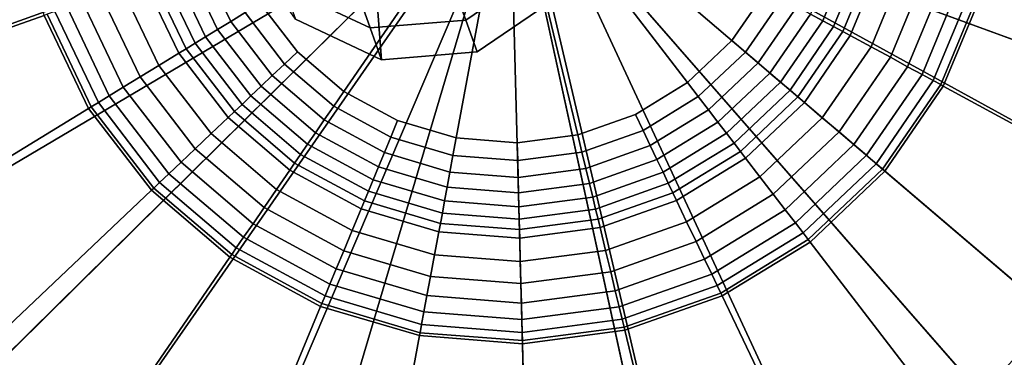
# Model space of a CAD drawing. Extents: x -43.1 to 43.1, y -41.3 to 41.3.
# Tile 264 of 656: x 13.805 to 14.631, y -40.323 to -40.04. Entities that reach past the tile are written whole.
import ezdxf

# ---------------------------------------------------------------- set-up
doc = ezdxf.new("R2010")
doc.units = 0
for name, color, linetype in [('CABLE.1', 18, 'CONTINUOUS'), ('LAMP', 7, 'CONTINUOUS'), ('LAMP_SUPPORT', 18, 'CONTINUOUS')]:
    doc.layers.add(name, color=color, linetype=linetype)

msp = doc.modelspace()

# ---------------------------------------------------------------- linework, layer by layer
at = {"layer": 'CABLE.1'}
for points in [[(14.086, -39.7777, 27.2378), (14.1084, -40.0736, 27.194), (14.0361, -40.0396, 27.2026), (13.9909, -39.9742, 27.2143)], [(14.086, -39.7777, 27.2378), (14.2548, -40.0218, 27.194), (14.1885, -40.0671, 27.1909), (14.1084, -40.0736, 27.194)], [(14.2364, -39.9696, 26.8259), (14.17, -40.0149, 26.8229), (14.1791, -40.0404, 27.0054), (14.2454, -39.9951, 27.0085)], [(14.09, -40.0214, 26.8259), (14.0176, -39.9874, 26.8339), (14.0266, -40.0129, 27.017), (14.099, -40.0469, 27.0085)], [(14.2454, -39.9951, 27.0085), (14.1791, -40.0404, 27.0054), (14.1885, -40.0671, 27.1909), (14.2548, -40.0218, 27.194)], [(14.099, -40.0469, 27.0085), (14.0266, -40.0129, 27.017), (14.0361, -40.0396, 27.2026), (14.1084, -40.0736, 27.194)], [(14.17, -40.0149, 26.8229), (14.09, -40.0214, 26.8259), (14.099, -40.0469, 27.0085), (14.1791, -40.0404, 27.0054)], [(14.1791, -40.0404, 27.0054), (14.099, -40.0469, 27.0085), (14.1084, -40.0736, 27.194), (14.1885, -40.0671, 27.1909)]]:
    msp.add_3dface(points, dxfattribs=at)
at = {"layer": 'LAMP'}
for points in [[(13.4602, -39.9226, 31.956), (13.4889, -40.1102, 31.956), (14.2174, -39.9027, 31.956), (13.4791, -39.7336, 31.956)], [(13.6174, -39.9184, 35.0862), (13.6323, -39.7687, 35.0862), (14.2174, -39.9027, 35.0862), (13.6401, -40.0672, 35.0862)], [(14.971, -39.978, 31.956), (14.9661, -39.7882, 31.956), (14.2174, -39.9027, 31.956), (14.9287, -40.163, 31.956)], [(14.8146, -39.9623, 35.0862), (14.781, -40.109, 35.0862), (14.2174, -39.9027, 35.0862), (14.8106, -39.8119, 35.0862)], [(13.5634, -40.2849, 31.956), (13.679, -40.4355, 31.956), (14.2174, -39.9027, 31.956), (13.4889, -40.1102, 31.956)], [(13.6992, -40.2055, 35.0862), (13.6401, -40.0672, 35.0862), (14.2174, -39.9027, 35.0862), (13.7907, -40.3249, 35.0862)], [(13.8284, -40.5526, 31.956), (14.0022, -40.629, 31.956), (14.2174, -39.9027, 31.956), (13.679, -40.4355, 31.956)], [(13.9091, -40.4177, 35.0862), (13.7907, -40.3249, 35.0862), (14.2174, -39.9027, 35.0862), (14.0469, -40.4782, 35.0862)], [(14.1896, -40.6596, 31.956), (14.3787, -40.6428, 31.956), (14.2174, -39.9027, 31.956), (14.0022, -40.629, 31.956)], [(14.1954, -40.5025, 35.0862), (14.0469, -40.4782, 35.0862), (14.2174, -39.9027, 35.0862), (14.3452, -40.4892, 35.0862)], [(14.487, -40.4389, 35.0862), (14.3452, -40.4892, 35.0862), (14.2174, -39.9027, 35.0862), (14.6119, -40.355, 35.0862)], [(14.5577, -40.5794, 31.956), (14.7153, -40.4735, 31.956), (14.2174, -39.9027, 31.956), (14.3787, -40.6428, 31.956)], [(14.712, -40.2427, 35.0862), (14.6119, -40.355, 35.0862), (14.2174, -39.9027, 35.0862), (14.781, -40.109, 35.0862)], [(14.8416, -40.3317, 31.956), (14.9287, -40.163, 31.956), (14.2174, -39.9027, 31.956), (14.7153, -40.4735, 31.956)], [(14.7986, -40.3022, 35.0649), (14.681, -40.4342, 35.0649), (14.6119, -40.355, 35.0862), (14.712, -40.2427, 35.0862)]]:
    msp.add_3dface(points, dxfattribs=at)
at = {"layer": 'LAMP_SUPPORT'}
for points in [[(14.2394, -39.8951, 31.3898), (15.1637, -39.7734, 31.3898), (15.1689, -39.9732, 31.3898), (15.1325, -40.1697, 31.3898)], [(14.2386, -39.905, 31.3898), (14.2394, -39.8951, 31.3898), (15.1325, -40.1697, 31.3898), (15.056, -40.3544, 31.3898)], [(14.1921, -39.9013, 31.3898), (13.3145, -40.2174, 31.3898), (13.2678, -40.023, 31.3898)], [(14.1921, -39.9013, 31.3898), (14.2066, -39.9203, 31.3898), (13.4005, -40.3978, 31.3898), (13.3145, -40.2174, 31.3898)], [(14.0067, -40.0263, 27.0496), (14.0379, -40.067, 27.0496), (14.0769, -40.1003, 27.0496), (14.2158, -39.8982, 27.0496)], [(14.0769, -40.1003, 27.0496), (14.1219, -40.1247, 27.0496), (14.1711, -40.1393, 27.0496), (14.2158, -39.8982, 27.0496)], [(14.1711, -40.1393, 27.0496), (14.2222, -40.1433, 27.0496), (14.273, -40.1366, 27.0496), (14.2158, -39.8982, 27.0496)], [(14.273, -40.1366, 27.0496), (14.3213, -40.1195, 27.0496), (14.365, -40.0927, 27.0496), (14.2158, -39.8982, 27.0496)], [(14.365, -40.0927, 27.0496), (14.4022, -40.0574, 27.0496), (14.4312, -40.0152, 27.0496), (14.2158, -39.8982, 27.0496)], [(14.2339, -39.9137, 31.3898), (14.2386, -39.905, 31.3898), (15.056, -40.3544, 31.3898), (14.9428, -40.5191, 31.3898)], [(14.2066, -39.9203, 31.3898), (13.6742, -40.6861, 31.3898), (13.5222, -40.5563, 31.3898), (13.4005, -40.3978, 31.3898)], [(14.2066, -39.9203, 31.3898), (14.2164, -39.9221, 31.3898), (13.8499, -40.7815, 31.3898), (13.6742, -40.6861, 31.3898)], [(14.2164, -39.9221, 31.3898), (14.226, -39.9198, 31.3898), (14.439, -40.8279, 31.3898), (14.2408, -40.854, 31.3898)], [(14.226, -39.9198, 31.3898), (14.2339, -39.9137, 31.3898), (14.6274, -40.7612, 31.3898), (14.439, -40.8279, 31.3898)], [(14.2339, -39.9137, 31.3898), (14.9428, -40.5191, 31.3898), (14.7978, -40.6567, 31.3898), (14.6274, -40.7612, 31.3898)], [(14.2164, -39.9221, 31.3898), (14.2408, -40.854, 31.3898), (14.0415, -40.8383, 31.3898), (13.8499, -40.7815, 31.3898)], [(14.9523, -40.1164, 27.6063), (14.9816, -39.9585, 27.6063), (14.6286, -39.9307, 27.6063), (14.6128, -40.0158, 27.6063)], [(13.4541, -39.9985, 27.6063), (13.4916, -40.1546, 27.6063), (13.8254, -40.0364, 27.6063), (13.8052, -39.9522, 27.6063)], [(13.9572, -39.9898, 27.0573), (13.9819, -40.0415, 27.0573), (13.9939, -40.0341, 27.0516), (13.9705, -39.9851, 27.0516)], [(14.4785, -40.0409, 27.0779), (14.5024, -39.9831, 27.0779), (14.4912, -39.9798, 27.0662), (14.4682, -40.0353, 27.0662)], [(14.4876, -40.0458, 27.0919), (14.5124, -39.9861, 27.0919), (14.5024, -39.9831, 27.0779), (14.4785, -40.0409, 27.0779)], [(14.4954, -40.05, 27.1077), (14.5208, -39.9886, 27.1077), (14.5124, -39.9861, 27.0919), (14.4876, -40.0458, 27.0919)], [(13.9339, -39.998, 27.0779), (13.9608, -40.0544, 27.0779), (13.9708, -40.0483, 27.0662), (13.945, -39.9941, 27.0662)], [(13.945, -39.9941, 27.0662), (13.9708, -40.0483, 27.0662), (13.9819, -40.0415, 27.0573), (13.9572, -39.9898, 27.0573)], [(14.5016, -40.0534, 27.1249), (14.5276, -39.9906, 27.1249), (14.5208, -39.9886, 27.1077), (14.4954, -40.05, 27.1077)], [(14.519, -40.0628, 27.1939), (14.5466, -39.9962, 27.1939), (14.5276, -39.9906, 27.1249), (14.5016, -40.0534, 27.1249)], [(13.9158, -40.0044, 27.1077), (13.9445, -40.0644, 27.1077), (13.952, -40.0598, 27.0919), (13.9242, -40.0015, 27.0919)], [(13.9242, -40.0015, 27.0919), (13.952, -40.0598, 27.0919), (13.9608, -40.0544, 27.0779), (13.9339, -39.998, 27.0779)], [(14.5352, -40.0716, 27.2792), (14.5642, -40.0014, 27.2792), (14.5466, -39.9962, 27.1939), (14.519, -40.0628, 27.1939)], [(14.5496, -40.0795, 27.3708), (14.58, -40.0061, 27.3708), (14.5642, -40.0014, 27.2792), (14.5352, -40.0716, 27.2792)], [(13.8905, -40.0134, 27.1939), (13.9215, -40.0785, 27.1939), (13.9384, -40.0682, 27.1249), (13.9091, -40.0068, 27.1249)], [(13.9091, -40.0068, 27.1249), (13.9384, -40.0682, 27.1249), (13.9445, -40.0644, 27.1077), (13.9158, -40.0044, 27.1077)], [(14.5618, -40.0861, 27.4592), (14.5933, -40.01, 27.4592), (14.58, -40.0061, 27.3708), (14.5496, -40.0795, 27.3708)], [(14.5712, -40.0912, 27.5344), (14.6036, -40.0131, 27.5344), (14.5933, -40.01, 27.4592), (14.5618, -40.0861, 27.4592)], [(13.8577, -40.025, 27.3708), (13.8918, -40.0967, 27.3708), (13.9059, -40.0881, 27.2792), (13.8731, -40.0195, 27.2792)], [(13.8731, -40.0195, 27.2792), (13.9059, -40.0881, 27.2792), (13.9215, -40.0785, 27.1939), (13.8905, -40.0134, 27.1939)], [(14.4136, -40.0672, 27.0516), (14.4444, -40.0224, 27.0516), (14.4312, -40.0152, 27.0496), (14.4022, -40.0574, 27.0496)], [(14.5774, -40.0945, 27.5867), (14.6103, -40.0151, 27.5867), (14.6036, -40.0131, 27.5344), (14.5712, -40.0912, 27.5344)], [(14.5796, -40.0958, 27.6063), (14.6128, -40.0158, 27.6063), (14.6103, -40.0151, 27.5867), (14.5774, -40.0945, 27.5867)], [(14.8909, -40.2648, 27.6063), (14.9523, -40.1164, 27.6063), (14.6128, -40.0158, 27.6063), (14.5796, -40.0958, 27.6063)], [(13.8446, -40.0296, 27.4592), (13.88, -40.1039, 27.4592), (13.8918, -40.0967, 27.3708), (13.8577, -40.025, 27.3708)], [(13.9939, -40.0341, 27.0516), (14.027, -40.0773, 27.0516), (14.0379, -40.067, 27.0496), (14.0067, -40.0263, 27.0496)], [(14.4243, -40.0763, 27.0573), (14.4568, -40.0291, 27.0573), (14.4444, -40.0224, 27.0516), (14.4136, -40.0672, 27.0516)], [(13.4916, -40.1546, 27.6063), (13.5607, -40.2996, 27.6063), (13.8627, -40.1146, 27.6063), (13.8254, -40.0364, 27.6063)], [(13.8254, -40.0364, 27.6063), (13.8627, -40.1146, 27.6063), (13.8649, -40.1132, 27.5867), (13.8279, -40.0355, 27.5867)], [(13.8279, -40.0355, 27.5867), (13.8649, -40.1132, 27.5867), (13.8709, -40.1095, 27.5344), (13.8345, -40.0332, 27.5344)], [(13.8345, -40.0332, 27.5344), (13.8709, -40.1095, 27.5344), (13.88, -40.1039, 27.4592), (13.8446, -40.0296, 27.4592)], [(13.9819, -40.0415, 27.0573), (14.0168, -40.087, 27.0573), (14.027, -40.0773, 27.0516), (13.9939, -40.0341, 27.0516)], [(14.4342, -40.0848, 27.0662), (14.4682, -40.0353, 27.0662), (14.4568, -40.0291, 27.0573), (14.4243, -40.0763, 27.0573)], [(14.4431, -40.0924, 27.0779), (14.4785, -40.0409, 27.0779), (14.4682, -40.0353, 27.0662), (14.4342, -40.0848, 27.0662)], [(13.9708, -40.0483, 27.0662), (14.0074, -40.0959, 27.0662), (14.0168, -40.087, 27.0573), (13.9819, -40.0415, 27.0573)], [(14.451, -40.0991, 27.0919), (14.4876, -40.0458, 27.0919), (14.4785, -40.0409, 27.0779), (14.4431, -40.0924, 27.0779)], [(13.9608, -40.0544, 27.0779), (13.9989, -40.104, 27.0779), (14.0074, -40.0959, 27.0662), (13.9708, -40.0483, 27.0662)], [(14.4577, -40.1048, 27.1077), (14.4954, -40.05, 27.1077), (14.4876, -40.0458, 27.0919), (14.451, -40.0991, 27.0919)], [(14.4631, -40.1095, 27.1249), (14.5016, -40.0534, 27.1249), (14.4954, -40.05, 27.1077), (14.4577, -40.1048, 27.1077)], [(14.4781, -40.1223, 27.1939), (14.519, -40.0628, 27.1939), (14.5016, -40.0534, 27.1249), (14.4631, -40.1095, 27.1249)], [(13.9445, -40.0644, 27.1077), (13.985, -40.1172, 27.1077), (13.9914, -40.1111, 27.0919), (13.952, -40.0598, 27.0919)], [(13.952, -40.0598, 27.0919), (13.9914, -40.1111, 27.0919), (13.9989, -40.104, 27.0779), (13.9608, -40.0544, 27.0779)], [(14.3741, -40.1046, 27.0516), (14.4136, -40.0672, 27.0516), (14.4022, -40.0574, 27.0496), (14.365, -40.0927, 27.0496)], [(13.9215, -40.0785, 27.1939), (13.9655, -40.1357, 27.1939), (13.9798, -40.1221, 27.1249), (13.9384, -40.0682, 27.1249)], [(13.9384, -40.0682, 27.1249), (13.9798, -40.1221, 27.1249), (13.985, -40.1172, 27.1077), (13.9445, -40.0644, 27.1077)], [(14.027, -40.0773, 27.0516), (14.0684, -40.1126, 27.0516), (14.0769, -40.1003, 27.0496), (14.0379, -40.067, 27.0496)], [(14.3827, -40.1158, 27.0573), (14.4243, -40.0763, 27.0573), (14.4136, -40.0672, 27.0516), (14.3741, -40.1046, 27.0516)], [(14.4921, -40.1342, 27.2792), (14.5352, -40.0716, 27.2792), (14.519, -40.0628, 27.1939), (14.4781, -40.1223, 27.1939)], [(13.9059, -40.0881, 27.2792), (13.9521, -40.1484, 27.2792), (13.9655, -40.1357, 27.1939), (13.9215, -40.0785, 27.1939)], [(14.0168, -40.087, 27.0573), (14.0604, -40.1242, 27.0573), (14.0684, -40.1126, 27.0516), (14.027, -40.0773, 27.0516)], [(14.3906, -40.1261, 27.0662), (14.4342, -40.0848, 27.0662), (14.4243, -40.0763, 27.0573), (14.3827, -40.1158, 27.0573)], [(14.5046, -40.1449, 27.3708), (14.5496, -40.0795, 27.3708), (14.5352, -40.0716, 27.2792), (14.4921, -40.1342, 27.2792)], [(14.3978, -40.1354, 27.0779), (14.4431, -40.0924, 27.0779), (14.4342, -40.0848, 27.0662), (14.3906, -40.1261, 27.0662)], [(14.5152, -40.1539, 27.4592), (14.5618, -40.0861, 27.4592), (14.5496, -40.0795, 27.3708), (14.5046, -40.1449, 27.3708)], [(14.5233, -40.1609, 27.5344), (14.5712, -40.0912, 27.5344), (14.5618, -40.0861, 27.4592), (14.5152, -40.1539, 27.4592)], [(13.8918, -40.0967, 27.3708), (13.9402, -40.1597, 27.3708), (13.9521, -40.1484, 27.2792), (13.9059, -40.0881, 27.2792)], [(14.0074, -40.0959, 27.0662), (14.0531, -40.1349, 27.0662), (14.0604, -40.1242, 27.0573), (14.0168, -40.087, 27.0573)], [(14.3278, -40.133, 27.0516), (14.3741, -40.1046, 27.0516), (14.365, -40.0927, 27.0496), (14.3213, -40.1195, 27.0496)], [(14.4041, -40.1436, 27.0919), (14.451, -40.0991, 27.0919), (14.4431, -40.0924, 27.0779), (14.3978, -40.1354, 27.0779)], [(14.5286, -40.1654, 27.5867), (14.5774, -40.0945, 27.5867), (14.5712, -40.0912, 27.5344), (14.5233, -40.1609, 27.5344)], [(14.5306, -40.1671, 27.6063), (14.5796, -40.0958, 27.6063), (14.5774, -40.0945, 27.5867), (14.5286, -40.1654, 27.5867)], [(13.88, -40.1039, 27.4592), (13.9301, -40.1693, 27.4592), (13.9402, -40.1597, 27.3708), (13.8918, -40.0967, 27.3708)], [(13.9989, -40.104, 27.0779), (14.0464, -40.1446, 27.0779), (14.0531, -40.1349, 27.0662), (14.0074, -40.0959, 27.0662)], [(14.0684, -40.1126, 27.0516), (14.1162, -40.1386, 27.0516), (14.1219, -40.1247, 27.0496), (14.0769, -40.1003, 27.0496)], [(14.4094, -40.1506, 27.1077), (14.4577, -40.1048, 27.1077), (14.451, -40.0991, 27.0919), (14.4041, -40.1436, 27.0919)], [(14.7999, -40.3971, 27.6063), (14.8909, -40.2648, 27.6063), (14.5796, -40.0958, 27.6063), (14.5306, -40.1671, 27.6063)], [(13.8649, -40.1132, 27.5867), (13.9173, -40.1814, 27.5867), (13.9223, -40.1766, 27.5344), (13.8709, -40.1095, 27.5344)], [(13.8709, -40.1095, 27.5344), (13.9223, -40.1766, 27.5344), (13.9301, -40.1693, 27.4592), (13.88, -40.1039, 27.4592)], [(13.985, -40.1172, 27.1077), (14.0355, -40.1604, 27.1077), (14.0405, -40.1531, 27.0919), (13.9914, -40.1111, 27.0919)], [(13.9914, -40.1111, 27.0919), (14.0405, -40.1531, 27.0919), (14.0464, -40.1446, 27.0779), (13.9989, -40.104, 27.0779)], [(14.3338, -40.1457, 27.0573), (14.3827, -40.1158, 27.0573), (14.3741, -40.1046, 27.0516), (14.3278, -40.133, 27.0516)], [(14.4138, -40.1563, 27.1249), (14.4631, -40.1095, 27.1249), (14.4577, -40.1048, 27.1077), (14.4094, -40.1506, 27.1077)], [(14.4258, -40.1719, 27.1939), (14.4781, -40.1223, 27.1939), (14.4631, -40.1095, 27.1249), (14.4138, -40.1563, 27.1249)], [(13.5607, -40.2996, 27.6063), (13.6585, -40.427, 27.6063), (13.9154, -40.1832, 27.6063), (13.8627, -40.1146, 27.6063)], [(13.8627, -40.1146, 27.6063), (13.9154, -40.1832, 27.6063), (13.9173, -40.1814, 27.5867), (13.8649, -40.1132, 27.5867)], [(13.9798, -40.1221, 27.1249), (14.0315, -40.1663, 27.1249), (14.0355, -40.1604, 27.1077), (13.985, -40.1172, 27.1077)], [(14.0604, -40.1242, 27.0573), (14.1108, -40.1516, 27.0573), (14.1162, -40.1386, 27.0516), (14.0684, -40.1126, 27.0516)], [(14.2765, -40.1512, 27.0516), (14.3278, -40.133, 27.0516), (14.3213, -40.1195, 27.0496), (14.273, -40.1366, 27.0496)], [(14.3394, -40.1575, 27.0662), (14.3906, -40.1261, 27.0662), (14.3827, -40.1158, 27.0573), (14.3338, -40.1457, 27.0573)], [(13.9655, -40.1357, 27.1939), (14.0203, -40.1826, 27.1939), (14.0315, -40.1663, 27.1249), (13.9798, -40.1221, 27.1249)], [(14.0531, -40.1349, 27.0662), (14.1058, -40.1636, 27.0662), (14.1108, -40.1516, 27.0573), (14.0604, -40.1242, 27.0573)], [(14.1162, -40.1386, 27.0516), (14.1683, -40.154, 27.0516), (14.1711, -40.1393, 27.0496), (14.1219, -40.1247, 27.0496)], [(14.3445, -40.1681, 27.0779), (14.3978, -40.1354, 27.0779), (14.3906, -40.1261, 27.0662), (14.3394, -40.1575, 27.0662)], [(14.437, -40.1865, 27.2792), (14.4921, -40.1342, 27.2792), (14.4781, -40.1223, 27.1939), (14.4258, -40.1719, 27.1939)], [(13.9521, -40.1484, 27.2792), (14.0099, -40.1977, 27.2792), (14.0203, -40.1826, 27.1939), (13.9655, -40.1357, 27.1939)], [(14.0464, -40.1446, 27.0779), (14.1013, -40.1744, 27.0779), (14.1058, -40.1636, 27.0662), (14.0531, -40.1349, 27.0662)], [(14.2798, -40.1649, 27.0573), (14.3338, -40.1457, 27.0573), (14.3278, -40.133, 27.0516), (14.2765, -40.1512, 27.0516)], [(14.3489, -40.1774, 27.0919), (14.4041, -40.1436, 27.0919), (14.3978, -40.1354, 27.0779), (14.3445, -40.1681, 27.0779)], [(14.447, -40.1996, 27.3708), (14.5046, -40.1449, 27.3708), (14.4921, -40.1342, 27.2792), (14.437, -40.1865, 27.2792)], [(14.1108, -40.1516, 27.0573), (14.1658, -40.1679, 27.0573), (14.1683, -40.154, 27.0516), (14.1162, -40.1386, 27.0516)], [(14.1683, -40.154, 27.0516), (14.2226, -40.1583, 27.0516), (14.2222, -40.1433, 27.0496), (14.1711, -40.1393, 27.0496)], [(14.2226, -40.1583, 27.0516), (14.2765, -40.1512, 27.0516), (14.273, -40.1366, 27.0496), (14.2222, -40.1433, 27.0496)], [(14.3527, -40.1854, 27.1077), (14.4094, -40.1506, 27.1077), (14.4041, -40.1436, 27.0919), (14.3489, -40.1774, 27.0919)], [(13.9402, -40.1597, 27.3708), (14.0006, -40.2113, 27.3708), (14.0099, -40.1977, 27.2792), (13.9521, -40.1484, 27.2792)], [(14.0405, -40.1531, 27.0919), (14.0974, -40.184, 27.0919), (14.1013, -40.1744, 27.0779), (14.0464, -40.1446, 27.0779)], [(14.1058, -40.1636, 27.0662), (14.1634, -40.1806, 27.0662), (14.1658, -40.1679, 27.0573), (14.1108, -40.1516, 27.0573)], [(14.2229, -40.1724, 27.0573), (14.2798, -40.1649, 27.0573), (14.2765, -40.1512, 27.0516), (14.2226, -40.1583, 27.0516)], [(14.2828, -40.1775, 27.0662), (14.3394, -40.1575, 27.0662), (14.3338, -40.1457, 27.0573), (14.2798, -40.1649, 27.0573)], [(14.3558, -40.1918, 27.1249), (14.4138, -40.1563, 27.1249), (14.4094, -40.1506, 27.1077), (14.3527, -40.1854, 27.1077)], [(14.4555, -40.2106, 27.4592), (14.5152, -40.1539, 27.4592), (14.5046, -40.1449, 27.3708), (14.447, -40.1996, 27.3708)], [(13.9301, -40.1693, 27.4592), (13.9927, -40.2227, 27.4592), (14.0006, -40.2113, 27.3708), (13.9402, -40.1597, 27.3708)], [(14.0315, -40.1663, 27.1249), (14.0913, -40.1987, 27.1249), (14.094, -40.1921, 27.1077), (14.0355, -40.1604, 27.1077)], [(14.0355, -40.1604, 27.1077), (14.094, -40.1921, 27.1077), (14.0974, -40.184, 27.0919), (14.0405, -40.1531, 27.0919)], [(14.1658, -40.1679, 27.0573), (14.2229, -40.1724, 27.0573), (14.2226, -40.1583, 27.0516), (14.1683, -40.154, 27.0516)], [(14.2856, -40.1889, 27.0779), (14.3445, -40.1681, 27.0779), (14.3394, -40.1575, 27.0662), (14.2828, -40.1775, 27.0662)], [(14.3643, -40.2096, 27.1939), (14.4258, -40.1719, 27.1939), (14.4138, -40.1563, 27.1249), (14.3558, -40.1918, 27.1249)], [(14.462, -40.2191, 27.5344), (14.5233, -40.1609, 27.5344), (14.5152, -40.1539, 27.4592), (14.4555, -40.2106, 27.4592)], [(14.4662, -40.2246, 27.5867), (14.5286, -40.1654, 27.5867), (14.5233, -40.1609, 27.5344), (14.462, -40.2191, 27.5344)], [(13.9223, -40.1766, 27.5344), (13.9866, -40.2315, 27.5344), (13.9927, -40.2227, 27.4592), (13.9301, -40.1693, 27.4592)], [(14.0203, -40.1826, 27.1939), (14.0837, -40.217, 27.1939), (14.0913, -40.1987, 27.1249), (14.0315, -40.1663, 27.1249)], [(14.1013, -40.1744, 27.0779), (14.1613, -40.1922, 27.0779), (14.1634, -40.1806, 27.0662), (14.1058, -40.1636, 27.0662)], [(14.1634, -40.1806, 27.0662), (14.2233, -40.1853, 27.0662), (14.2229, -40.1724, 27.0573), (14.1658, -40.1679, 27.0573)], [(14.2233, -40.1853, 27.0662), (14.2828, -40.1775, 27.0662), (14.2798, -40.1649, 27.0573), (14.2229, -40.1724, 27.0573)], [(14.288, -40.199, 27.0919), (14.3489, -40.1774, 27.0919), (14.3445, -40.1681, 27.0779), (14.2856, -40.1889, 27.0779)], [(14.4678, -40.2267, 27.6063), (14.5306, -40.1671, 27.6063), (14.5286, -40.1654, 27.5867), (14.4662, -40.2246, 27.5867)], [(14.6834, -40.5077, 27.6063), (14.7999, -40.3971, 27.6063), (14.5306, -40.1671, 27.6063), (14.4678, -40.2267, 27.6063)], [(13.9173, -40.1814, 27.5867), (13.9827, -40.2373, 27.5867), (13.9866, -40.2315, 27.5344), (13.9223, -40.1766, 27.5344)], [(14.0974, -40.184, 27.0919), (14.1594, -40.2024, 27.0919), (14.1613, -40.1922, 27.0779), (14.1013, -40.1744, 27.0779)], [(14.2236, -40.1971, 27.0779), (14.2856, -40.1889, 27.0779), (14.2828, -40.1775, 27.0662), (14.2233, -40.1853, 27.0662)], [(14.29, -40.2076, 27.1077), (14.3527, -40.1854, 27.1077), (14.3489, -40.1774, 27.0919), (14.288, -40.199, 27.0919)], [(14.3722, -40.2262, 27.2792), (14.437, -40.1865, 27.2792), (14.4258, -40.1719, 27.1939), (14.3643, -40.2096, 27.1939)], [(13.6585, -40.427, 27.6063), (13.7806, -40.5313, 27.6063), (13.9812, -40.2394, 27.6063), (13.9154, -40.1832, 27.6063)], [(13.9154, -40.1832, 27.6063), (13.9812, -40.2394, 27.6063), (13.9827, -40.2373, 27.5867), (13.9173, -40.1814, 27.5867)], [(14.0099, -40.1977, 27.2792), (14.0767, -40.234, 27.2792), (14.0837, -40.217, 27.1939), (14.0203, -40.1826, 27.1939)], [(14.094, -40.1921, 27.1077), (14.1578, -40.211, 27.1077), (14.1594, -40.2024, 27.0919), (14.0974, -40.184, 27.0919)], [(14.1613, -40.1922, 27.0779), (14.2236, -40.1971, 27.0779), (14.2233, -40.1853, 27.0662), (14.1634, -40.1806, 27.0662)], [(14.2917, -40.2145, 27.1249), (14.3558, -40.1918, 27.1249), (14.3527, -40.1854, 27.1077), (14.29, -40.2076, 27.1077)], [(14.0913, -40.1987, 27.1249), (14.1565, -40.218, 27.1249), (14.1578, -40.211, 27.1077), (14.094, -40.1921, 27.1077)], [(14.1594, -40.2024, 27.0919), (14.2239, -40.2074, 27.0919), (14.2236, -40.1971, 27.0779), (14.1613, -40.1922, 27.0779)], [(14.2239, -40.2074, 27.0919), (14.288, -40.199, 27.0919), (14.2856, -40.1889, 27.0779), (14.2236, -40.1971, 27.0779)], [(14.2963, -40.2337, 27.1939), (14.3643, -40.2096, 27.1939), (14.3558, -40.1918, 27.1249), (14.2917, -40.2145, 27.1249)], [(14.3793, -40.2411, 27.3708), (14.447, -40.1996, 27.3708), (14.437, -40.1865, 27.2792), (14.3722, -40.2262, 27.2792)], [(14.0006, -40.2113, 27.3708), (14.0704, -40.2492, 27.3708), (14.0767, -40.234, 27.2792), (14.0099, -40.1977, 27.2792)], [(14.0837, -40.217, 27.1939), (14.1529, -40.2375, 27.1939), (14.1565, -40.218, 27.1249), (14.0913, -40.1987, 27.1249)], [(14.2241, -40.2163, 27.1077), (14.29, -40.2076, 27.1077), (14.288, -40.199, 27.0919), (14.2239, -40.2074, 27.0919)], [(14.3853, -40.2536, 27.4592), (14.4555, -40.2106, 27.4592), (14.447, -40.1996, 27.3708), (14.3793, -40.2411, 27.3708)], [(14.1578, -40.211, 27.1077), (14.2241, -40.2163, 27.1077), (14.2239, -40.2074, 27.0919), (14.1594, -40.2024, 27.0919)], [(14.2243, -40.2234, 27.1249), (14.2917, -40.2145, 27.1249), (14.29, -40.2076, 27.1077), (14.2241, -40.2163, 27.1077)], [(14.3006, -40.2516, 27.2792), (14.3722, -40.2262, 27.2792), (14.3643, -40.2096, 27.1939), (14.2963, -40.2337, 27.1939)], [(14.3899, -40.2633, 27.5344), (14.462, -40.2191, 27.5344), (14.4555, -40.2106, 27.4592), (14.3853, -40.2536, 27.4592)], [(13.9927, -40.2227, 27.4592), (14.0651, -40.262, 27.4592), (14.0704, -40.2492, 27.3708), (14.0006, -40.2113, 27.3708)], [(14.0767, -40.234, 27.2792), (14.1495, -40.2556, 27.2792), (14.1529, -40.2375, 27.1939), (14.0837, -40.217, 27.1939)], [(14.1529, -40.2375, 27.1939), (14.2248, -40.2431, 27.1939), (14.2243, -40.2234, 27.1249), (14.1565, -40.218, 27.1249)], [(14.1565, -40.218, 27.1249), (14.2243, -40.2234, 27.1249), (14.2241, -40.2163, 27.1077), (14.1578, -40.211, 27.1077)], [(14.2248, -40.2431, 27.1939), (14.2963, -40.2337, 27.1939), (14.2917, -40.2145, 27.1249), (14.2243, -40.2234, 27.1249)], [(13.9866, -40.2315, 27.5344), (14.061, -40.2719, 27.5344), (14.0651, -40.262, 27.4592), (13.9927, -40.2227, 27.4592)], [(14.3044, -40.2676, 27.3708), (14.3793, -40.2411, 27.3708), (14.3722, -40.2262, 27.2792), (14.3006, -40.2516, 27.2792)], [(14.3929, -40.2696, 27.5867), (14.4662, -40.2246, 27.5867), (14.462, -40.2191, 27.5344), (14.3899, -40.2633, 27.5344)], [(14.394, -40.2719, 27.6063), (14.4678, -40.2267, 27.6063), (14.4662, -40.2246, 27.5867), (14.3929, -40.2696, 27.5867)], [(14.5465, -40.5916, 27.6063), (14.6834, -40.5077, 27.6063), (14.4678, -40.2267, 27.6063), (14.394, -40.2719, 27.6063)], [(13.9827, -40.2373, 27.5867), (14.0583, -40.2783, 27.5867), (14.061, -40.2719, 27.5344), (13.9866, -40.2315, 27.5344)], [(14.0704, -40.2492, 27.3708), (14.1465, -40.2717, 27.3708), (14.1495, -40.2556, 27.2792), (14.0767, -40.234, 27.2792)], [(14.2253, -40.2615, 27.2792), (14.3006, -40.2516, 27.2792), (14.2963, -40.2337, 27.1939), (14.2248, -40.2431, 27.1939)], [(13.7806, -40.5313, 27.6063), (13.9218, -40.6079, 27.6063), (14.0573, -40.2808, 27.6063), (13.9812, -40.2394, 27.6063)], [(13.9812, -40.2394, 27.6063), (14.0573, -40.2808, 27.6063), (14.0583, -40.2783, 27.5867), (13.9827, -40.2373, 27.5867)], [(14.1495, -40.2556, 27.2792), (14.2253, -40.2615, 27.2792), (14.2248, -40.2431, 27.1939), (14.1529, -40.2375, 27.1939)], [(14.3077, -40.2811, 27.4592), (14.3853, -40.2536, 27.4592), (14.3793, -40.2411, 27.3708), (14.3044, -40.2676, 27.3708)], [(14.0651, -40.262, 27.4592), (14.144, -40.2854, 27.4592), (14.1465, -40.2717, 27.3708), (14.0704, -40.2492, 27.3708)], [(14.2257, -40.278, 27.3708), (14.3044, -40.2676, 27.3708), (14.3006, -40.2516, 27.2792), (14.2253, -40.2615, 27.2792)], [(14.1465, -40.2717, 27.3708), (14.2257, -40.278, 27.3708), (14.2253, -40.2615, 27.2792), (14.1495, -40.2556, 27.2792)], [(14.3102, -40.2915, 27.5344), (14.3899, -40.2633, 27.5344), (14.3853, -40.2536, 27.4592), (14.3077, -40.2811, 27.4592)], [(14.061, -40.2719, 27.5344), (14.142, -40.2959, 27.5344), (14.144, -40.2854, 27.4592), (14.0651, -40.262, 27.4592)], [(14.2261, -40.2918, 27.4592), (14.3077, -40.2811, 27.4592), (14.3044, -40.2676, 27.3708), (14.2257, -40.278, 27.3708)], [(14.3118, -40.2983, 27.5867), (14.3929, -40.2696, 27.5867), (14.3899, -40.2633, 27.5344), (14.3102, -40.2915, 27.5344)], [(14.0583, -40.2783, 27.5867), (14.1408, -40.3028, 27.5867), (14.142, -40.2959, 27.5344), (14.061, -40.2719, 27.5344)], [(14.144, -40.2854, 27.4592), (14.2261, -40.2918, 27.4592), (14.2257, -40.278, 27.3708), (14.1465, -40.2717, 27.3708)], [(14.3124, -40.3008, 27.6063), (14.394, -40.2719, 27.6063), (14.3929, -40.2696, 27.5867), (14.3118, -40.2983, 27.5867)], [(14.3951, -40.6452, 27.6063), (14.5465, -40.5916, 27.6063), (14.394, -40.2719, 27.6063), (14.3124, -40.3008, 27.6063)], [(13.9218, -40.6079, 27.6063), (14.0758, -40.6536, 27.6063), (14.1403, -40.3053, 27.6063), (14.0573, -40.2808, 27.6063)], [(14.0573, -40.2808, 27.6063), (14.1403, -40.3053, 27.6063), (14.1408, -40.3028, 27.5867), (14.0583, -40.2783, 27.5867)], [(14.2263, -40.3026, 27.5344), (14.3102, -40.2915, 27.5344), (14.3077, -40.2811, 27.4592), (14.2261, -40.2918, 27.4592)], [(14.142, -40.2959, 27.5344), (14.2263, -40.3026, 27.5344), (14.2261, -40.2918, 27.4592), (14.144, -40.2854, 27.4592)], [(14.2265, -40.3095, 27.5867), (14.3118, -40.2983, 27.5867), (14.3102, -40.2915, 27.5344), (14.2263, -40.3026, 27.5344)], [(14.1408, -40.3028, 27.5867), (14.2265, -40.3095, 27.5867), (14.2263, -40.3026, 27.5344), (14.142, -40.2959, 27.5344)], [(14.2266, -40.3121, 27.6063), (14.3124, -40.3008, 27.6063), (14.3118, -40.2983, 27.5867), (14.2265, -40.3095, 27.5867)], [(14.2359, -40.6661, 27.6063), (14.3951, -40.6452, 27.6063), (14.3124, -40.3008, 27.6063), (14.2266, -40.3121, 27.6063)], [(14.0758, -40.6536, 27.6063), (14.2359, -40.6661, 27.6063), (14.2266, -40.3121, 27.6063), (14.1403, -40.3053, 27.6063)], [(14.1403, -40.3053, 27.6063), (14.2266, -40.3121, 27.6063), (14.2265, -40.3095, 27.5867), (14.1408, -40.3028, 27.5867)]]:
    msp.add_3dface(points, dxfattribs=at)

doc.saveas('drawing.dxf')
